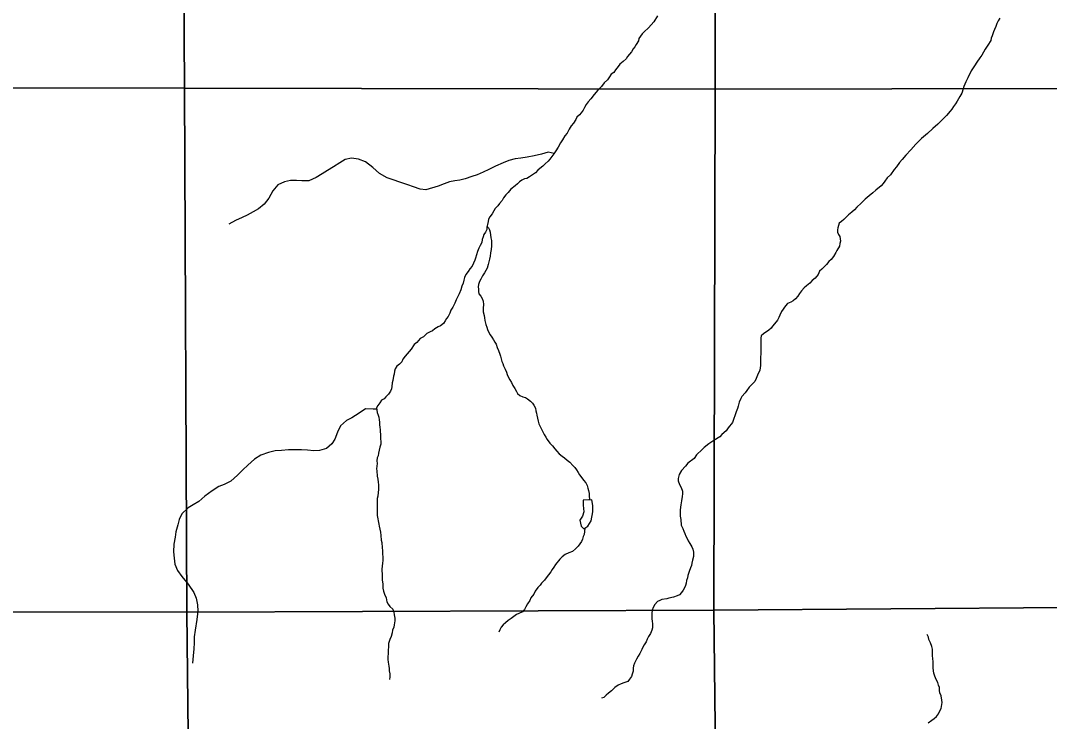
# Model space of a CAD drawing. Extents: x -21.1 to 50.3, y 0 to 22.1.
# Drawn here: x -17.599 to -15.609, y 19.395 to 20.75 of the extents above; entities that cross this region are included whole.
import ezdxf

# ---------------------------------------------------------------- set-up
doc = ezdxf.new("R2010")
doc.units = 0
for name, color, linetype in [('GM_X_Minor_Lake', 7, 'Continuous'), ('GM_X_Minor_River', 7, 'Continuous'), ('GM_X_Section', 7, 'Continuous')]:
    doc.layers.add(name, color=color, linetype=linetype)

msp = doc.modelspace()

# ---------------------------------------------------------------- linework, layer by layer
at = {"layer": 'GM_X_Minor_Lake'}
for points in [[(-16.511, 19.8225), (-16.5105, 19.8126), (-16.5097, 19.8001), (-16.5119, 19.7917), (-16.5171, 19.7837), (-16.5144, 19.7724), (-16.5095, 19.7671), (-16.5016, 19.7724), (-16.4956, 19.7824), (-16.4923, 19.7998), (-16.4924, 19.812), (-16.4939, 19.8229)], [(-16.4939, 19.8229), (-16.511, 19.8225)]]:
    msp.add_lwpolyline(points, dxfattribs=at)
at = {"layer": 'GM_X_Minor_River'}
for points in [[(-16.367, 20.7593), (-16.3741, 20.7475), (-16.3846, 20.736), (-16.3928, 20.728), (-16.3969, 20.7241), (-16.3999, 20.7199), (-16.4029, 20.715), (-16.404, 20.7108), (-16.4081, 20.7035), (-16.4107, 20.6993), (-16.4141, 20.6951), (-16.4174, 20.6894), (-16.4212, 20.6848), (-16.4253, 20.6806), (-16.4279, 20.676), (-16.4332, 20.6711), (-16.4399, 20.6657), (-16.4433, 20.6611), (-16.4485, 20.6546), (-16.4515, 20.6497), (-16.4564, 20.6462), (-16.4598, 20.6409), (-16.4639, 20.6355), (-16.4699, 20.6294), (-16.4755, 20.6225), (-16.4826, 20.6152), (-16.4893, 20.6068), (-16.4957, 20.5988), (-16.5013, 20.5927), (-16.5047, 20.5877), (-16.508, 20.582), (-16.511, 20.5767), (-16.5148, 20.5717), (-16.5181, 20.5675), (-16.523, 20.5629), (-16.5252, 20.5587), (-16.5297, 20.5518), (-16.5338, 20.5461), (-16.5379, 20.54), (-16.542, 20.5324), (-16.5461, 20.527), (-16.5506, 20.5194), (-16.5547, 20.5133), (-16.5592, 20.5049), (-16.5636, 20.498), (-16.5678, 20.4923), (-16.5715, 20.4869), (-16.5752, 20.482), (-16.5786, 20.4778), (-16.5846, 20.4728), (-16.5891, 20.4682), (-16.5944, 20.4636), (-16.5985, 20.4605), (-16.603, 20.4552), (-16.6086, 20.4513), (-16.6147, 20.4478), (-16.6199, 20.4448), (-16.6245, 20.4436), (-16.6294, 20.4413), (-16.6339, 20.4382), (-16.6376, 20.434), (-16.6425, 20.4301), (-16.6504, 20.4236), (-16.6557, 20.4175), (-16.6602, 20.4129), (-16.665, 20.4072), (-16.6673, 20.4022), (-16.6725, 20.3965), (-16.6759, 20.3915), (-16.6807, 20.3865), (-16.6837, 20.3823), (-16.6871, 20.3762), (-16.6916, 20.3705), (-16.6938, 20.3659), (-16.6945, 20.3614), (-16.696, 20.3553), (-16.6974, 20.3503), (-16.697, 20.3458), (-16.7, 20.3405), (-16.7026, 20.3363), (-16.7044, 20.3317), (-16.7059, 20.3267), (-16.707, 20.321), (-16.7099, 20.3149), (-16.7129, 20.3096), (-16.7151, 20.3031), (-16.717, 20.2967), (-16.7188, 20.2906)], [(-15.7049, 20.7547), (-15.7079, 20.7493), (-15.7105, 20.744), (-15.7127, 20.7386), (-15.7153, 20.7329), (-15.7172, 20.7284), (-15.7197, 20.7207), (-15.722, 20.7162), (-15.7223, 20.7116), (-15.7279, 20.7025), (-15.7331, 20.6948), (-15.7365, 20.6891), (-15.7398, 20.683), (-15.7436, 20.6777), (-15.7492, 20.6693), (-15.754, 20.6624), (-15.7577, 20.6567), (-15.7604, 20.6525), (-15.767, 20.6395), (-15.7708, 20.6315), (-15.7745, 20.6224), (-15.7759, 20.6178), (-15.7785, 20.6098), (-15.7822, 20.6029), (-15.7848, 20.5984), (-15.7874, 20.5942), (-15.7908, 20.5892), (-15.7945, 20.5835), (-15.7979, 20.5789), (-15.8009, 20.5747), (-15.8084, 20.5663), (-15.8125, 20.5617), (-15.8177, 20.5567), (-15.8252, 20.5498), (-15.8343, 20.5414), (-15.8451, 20.5318), (-15.8564, 20.5218), (-15.8677, 20.5111), (-15.8774, 20.5), (-15.8868, 20.4897), (-15.8939, 20.4813), (-15.8988, 20.4752), (-15.9047, 20.4668), (-15.9092, 20.4618), (-15.9163, 20.4519), (-15.9231, 20.4457), (-15.9276, 20.4396), (-15.9309, 20.4347), (-15.9347, 20.4301), (-15.9448, 20.422), (-15.9508, 20.417)], [(-16.5672, 20.4931), (-16.5782, 20.4953), (-16.5914, 20.4918), (-16.6054, 20.4882), (-16.619, 20.4855), (-16.6314, 20.4839), (-16.6424, 20.4823), (-16.6545, 20.4792), (-16.6654, 20.4749), (-16.6801, 20.4684), (-16.693, 20.4619), (-16.7039, 20.4569), (-16.716, 20.4518), (-16.7262, 20.4484), (-16.739, 20.4441), (-16.7492, 20.4414), (-16.759, 20.4398), (-16.7692, 20.4378), (-16.7798, 20.4343), (-16.7911, 20.4297), (-16.8153, 20.4227), (-16.8259, 20.4242), (-16.8392, 20.4283), (-16.8498, 20.432), (-16.8653, 20.4372), (-16.8782, 20.442), (-16.8896, 20.4457), (-16.9048, 20.454), (-16.9177, 20.4657), (-16.9318, 20.4769), (-16.9451, 20.4822), (-16.9587, 20.4836), (-16.9712, 20.4812), (-16.9817, 20.4751), (-16.9938, 20.4674), (-17.0051, 20.4598), (-17.0153, 20.4536), (-17.027, 20.4463), (-17.0413, 20.4398), (-17.0549, 20.4397), (-17.0655, 20.4404), (-17.0765, 20.4407), (-17.0882, 20.4383), (-17.101, 20.4322), (-17.1108, 20.4207), (-17.119, 20.4066), (-17.128, 20.3948), (-17.1389, 20.3856), (-17.1491, 20.3799), (-17.1608, 20.3737), (-17.1706, 20.3691), (-17.1834, 20.363), (-17.1962, 20.356)], [(-15.9508, 20.417), (-15.9576, 20.4113), (-15.9655, 20.4047), (-15.973, 20.3971), (-15.9816, 20.389), (-15.9861, 20.3841), (-15.991, 20.3795), (-15.9978, 20.3741), (-16.0023, 20.3699), (-16.0064, 20.3653), (-16.0109, 20.3611), (-16.0154, 20.3584), (-16.0169, 20.3538), (-16.018, 20.3493), (-16.0187, 20.3451), (-16.0187, 20.3405), (-16.0167, 20.3364), (-16.0144, 20.3322), (-16.0136, 20.328), (-16.0132, 20.3231), (-16.0143, 20.3186), (-16.0153, 20.3136), (-16.0202, 20.3056), (-16.0224, 20.3014), (-16.0265, 20.2934), (-16.0314, 20.2877), (-16.0359, 20.2842), (-16.0404, 20.2785), (-16.0445, 20.2739), (-16.0494, 20.2693), (-16.0535, 20.2655), (-16.0561, 20.259)], [(-16.6969, 20.3522), (-16.6936, 20.3492), (-16.6917, 20.3451), (-16.6909, 20.3409), (-16.6893, 20.3296), (-16.6884, 20.3246), (-16.688, 20.3197), (-16.6883, 20.314), (-16.689, 20.3075), (-16.6901, 20.3011), (-16.6908, 20.2946), (-16.6919, 20.2886), (-16.693, 20.2836), (-16.6944, 20.2779), (-16.6966, 20.2714), (-16.7018, 20.2623), (-16.7052, 20.2566), (-16.7085, 20.2497), (-16.7115, 20.2451), (-16.7134, 20.2398), (-16.7137, 20.2352), (-16.7133, 20.2303), (-16.7132, 20.2258), (-16.7124, 20.2212), (-16.709, 20.2171), (-16.7063, 20.2122), (-16.7039, 20.2076), (-16.7035, 20.2008), (-16.7042, 20.194), (-16.7041, 20.1868), (-16.7025, 20.1799), (-16.7017, 20.175), (-16.7009, 20.1697), (-16.6989, 20.1625), (-16.697, 20.1568), (-16.6958, 20.1527), (-16.6931, 20.147), (-16.6904, 20.1421), (-16.6877, 20.1376), (-16.6842, 20.1323), (-16.6815, 20.1281), (-16.6792, 20.124), (-16.6769, 20.1179), (-16.6745, 20.1119), (-16.6722, 20.1051), (-16.6706, 20.1009), (-16.6683, 20.0907), (-16.6659, 20.0865), (-16.6651, 20.082), (-16.6617, 20.076), (-16.6593, 20.0703), (-16.6578, 20.0657), (-16.6551, 20.0597), (-16.6524, 20.0552), (-16.6497, 20.0503), (-16.6466, 20.0442), (-16.6431, 20.0386), (-16.64, 20.0329), (-16.6377, 20.0287), (-16.6331, 20.0246), (-16.6278, 20.0224), (-16.6225, 20.0213), (-16.6183, 20.0187), (-16.6129, 20.0142), (-16.6091, 20.01), (-16.606, 20.0059), (-16.6033, 20.0006), (-16.6021, 19.9953), (-16.6013, 19.9907), (-16.6001, 19.9866), (-16.5981, 19.9752), (-16.5966, 19.9699), (-16.5935, 19.9635), (-16.5904, 19.9571), (-16.5865, 19.9495), (-16.583, 19.9442), (-16.5803, 19.9397), (-16.5753, 19.9329), (-16.57, 19.9277), (-16.5654, 19.922), (-16.5619, 19.9171), (-16.5569, 19.9122), (-16.5516, 19.9077), (-16.547, 19.9043), (-16.5417, 19.8998), (-16.5367, 19.8961), (-16.5309, 19.8897), (-16.5267, 19.8856), (-16.5237, 19.8814), (-16.5202, 19.8761), (-16.5179, 19.8716), (-16.5136, 19.8656), (-16.5102, 19.861), (-16.5056, 19.8558), (-16.5033, 19.8509), (-16.5017, 19.8459), (-16.5005, 19.8414), (-16.4993, 19.8353), (-16.4989, 19.8296), (-16.4988, 19.8251), (-16.4991, 19.8228)], [(-16.7188, 20.2906), (-16.7206, 20.2864), (-16.7232, 20.2811), (-16.7255, 20.2753), (-16.73, 20.2696), (-16.7333, 20.265), (-16.7374, 20.2589), (-16.7404, 20.2528), (-16.7419, 20.2479), (-16.7429, 20.2422), (-16.7455, 20.2365), (-16.7477, 20.2292), (-16.7507, 20.2212), (-16.7562, 20.2098), (-16.7588, 20.2033), (-16.7629, 20.1957), (-16.767, 20.1896), (-16.7689, 20.1839), (-16.7718, 20.1778), (-16.7748, 20.1736), (-16.7778, 20.169), (-16.7812, 20.164), (-16.7868, 20.1598), (-16.791, 20.1575), (-16.7977, 20.1537), (-16.8023, 20.1502), (-16.8064, 20.1483), (-16.8132, 20.1448), (-16.8199, 20.1383), (-16.826, 20.1352), (-16.8327, 20.1272), (-16.8376, 20.1233), (-16.8432, 20.1142), (-16.8511, 20.1057), (-16.8552, 20.1008), (-16.8593, 20.0954), (-16.8615, 20.0901), (-16.866, 20.0855), (-16.8709, 20.0817), (-16.8746, 20.0767), (-16.8757, 20.0718), (-16.8764, 20.0664), (-16.8775, 20.0622), (-16.879, 20.0539), (-16.88, 20.0493), (-16.8807, 20.0425), (-16.8818, 20.0379), (-16.8837, 20.0334), (-16.8874, 20.0276), (-16.8927, 20.0226), (-16.8956, 20.0184), (-16.9005, 20.0157), (-16.9039, 20.0108), (-16.9076, 20.0054), (-16.9102, 20.0009), (-16.9098, 19.9967), (-16.9094, 19.9918), (-16.9071, 19.9869), (-16.9059, 19.9827), (-16.9051, 19.9778), (-16.9047, 19.9736), (-16.9046, 19.9683), (-16.9038, 19.9634), (-16.9034, 19.9584), (-16.9025, 19.9463), (-16.9023, 19.9307), (-16.9038, 19.9247), (-16.9067, 19.9132), (-16.9074, 19.9083), (-16.9093, 19.9041), (-16.9096, 19.8984), (-16.9095, 19.8935), (-16.9099, 19.8882), (-16.9102, 19.8832), (-16.9101, 19.8791), (-16.9093, 19.8692), (-16.9081, 19.8628), (-16.9073, 19.8571), (-16.9068, 19.8522), (-16.9064, 19.848), (-16.9068, 19.843), (-16.9075, 19.8373), (-16.9081, 19.8305), (-16.9089, 19.826), (-16.9092, 19.818), (-16.9095, 19.813), (-16.9093, 19.7967), (-16.9089, 19.7926), (-16.9081, 19.7865), (-16.9073, 19.7823), (-16.9057, 19.7763), (-16.9053, 19.7721), (-16.9041, 19.7664), (-16.9029, 19.7604), (-16.9021, 19.7543), (-16.9012, 19.7452), (-16.9004, 19.7407), (-16.8996, 19.7304), (-16.8991, 19.7251), (-16.8987, 19.7179), (-16.8982, 19.713)], [(-16.0561, 20.259), (-16.0621, 20.2521), (-16.0677, 20.2471), (-16.0726, 20.2421), (-16.0786, 20.2372), (-16.0831, 20.2329), (-16.0884, 20.2276), (-16.0925, 20.2219), (-16.0955, 20.2169), (-16.1003, 20.2119), (-16.1048, 20.2081), (-16.1094, 20.2054), (-16.1154, 20.2027), (-16.1195, 20.1981), (-16.127, 20.1874), (-16.1307, 20.1805), (-16.1322, 20.1756), (-16.1352, 20.1706), (-16.1408, 20.1634), (-16.1449, 20.1592), (-16.1471, 20.155), (-16.152, 20.1511), (-16.1618, 20.1442), (-16.1667, 20.14), (-16.167, 20.1358), (-16.1669, 20.1244), (-16.1672, 20.1199), (-16.1671, 20.11), (-16.1675, 20.1047), (-16.1678, 20.0998), (-16.1677, 20.0941), (-16.168, 20.0831), (-16.1687, 20.0781), (-16.1694, 20.0739), (-16.1735, 20.064), (-16.1764, 20.0576), (-16.1787, 20.0522), (-16.1828, 20.0484), (-16.1899, 20.0407), (-16.194, 20.0346), (-16.1974, 20.0301), (-16.2041, 20.0232), (-16.2056, 20.019), (-16.209, 20.0121), (-16.2111, 20.0041), (-16.2126, 19.9996), (-16.2148, 19.9935), (-16.2167, 19.9878), (-16.22, 19.9786), (-16.2222, 19.9729), (-16.2304, 19.9622), (-16.2342, 19.9565), (-16.2424, 19.9492), (-16.2465, 19.945), (-16.2582, 19.9381), (-16.268, 19.9315), (-16.277, 19.9246), (-16.2808, 19.9204), (-16.2913, 19.9104), (-16.2961, 19.9032), (-16.3082, 19.894), (-16.313, 19.8882), (-16.3205, 19.8798), (-16.3254, 19.8718), (-16.3272, 19.8642), (-16.3268, 19.86), (-16.3244, 19.8525), (-16.321, 19.8468), (-16.3186, 19.84), (-16.3186, 19.8347), (-16.3193, 19.8294), (-16.3207, 19.8214), (-16.3218, 19.8134), (-16.3225, 19.8092), (-16.3232, 19.8032), (-16.3231, 19.7918), (-16.3218, 19.7849), (-16.321, 19.7743), (-16.3179, 19.7675), (-16.3163, 19.7622), (-16.314, 19.7577), (-16.312, 19.7528), (-16.3094, 19.7486), (-16.3078, 19.7437), (-16.3043, 19.7388), (-16.3005, 19.7324), (-16.2989, 19.7279), (-16.2977, 19.7222), (-16.2976, 19.7138), (-16.2995, 19.7066), (-16.3009, 19.7005), (-16.3016, 19.696), (-16.3035, 19.6914), (-16.3057, 19.6842), (-16.3082, 19.6769), (-16.3093, 19.672), (-16.3108, 19.6674), (-16.3119, 19.6621), (-16.313, 19.6572), (-16.3148, 19.653), (-16.3171, 19.6484)], [(-16.91, 19.9983), (-16.917, 19.9987), (-16.9317, 19.999), (-16.9441, 19.991), (-16.9585, 19.9814), (-16.9683, 19.9768), (-16.9799, 19.9665), (-16.9859, 19.9539), (-16.9911, 19.9406), (-16.9967, 19.9311), (-17.0069, 19.9227), (-17.0209, 19.9188), (-17.0318, 19.9179), (-17.0439, 19.919), (-17.0557, 19.9197), (-17.0697, 19.9199), (-17.0806, 19.9195), (-17.0939, 19.9186), (-17.1064, 19.9178), (-17.1196, 19.9147), (-17.1343, 19.9097), (-17.1464, 19.902), (-17.1591, 19.8901), (-17.1689, 19.881), (-17.1791, 19.8707), (-17.1919, 19.8592), (-17.2054, 19.853), (-17.2156, 19.8488), (-17.2284, 19.8407), (-17.2428, 19.8304), (-17.2544, 19.8201), (-17.265, 19.8132), (-17.2748, 19.8078), (-17.2868, 19.7963), (-17.292, 19.7853), (-17.295, 19.7747), (-17.2983, 19.761), (-17.2997, 19.7507), (-17.3027, 19.7371), (-17.303, 19.7223), (-17.3018, 19.7101), (-17.3005, 19.6988), (-17.2952, 19.6863), (-17.2871, 19.6746), (-17.2749, 19.6599), (-17.2635, 19.6436), (-17.2593, 19.6327), (-17.2565, 19.6202), (-17.2561, 19.608), (-17.2578, 19.5917), (-17.2615, 19.5712), (-17.2629, 19.5579), (-17.2632, 19.5465), (-17.2639, 19.5351), (-17.265, 19.5215), (-17.2664, 19.5071)], [(-16.5074, 19.7685), (-16.5084, 19.7616), (-16.5091, 19.7563), (-16.5106, 19.7521), (-16.5121, 19.7468), (-16.5143, 19.7426), (-16.5173, 19.738), (-16.5206, 19.7338), (-16.5259, 19.7285), (-16.5315, 19.7235), (-16.5383, 19.7204), (-16.5455, 19.7173), (-16.5511, 19.7127), (-16.556, 19.7085), (-16.5642, 19.6978), (-16.5676, 19.6932), (-16.571, 19.6882), (-16.5736, 19.6836), (-16.5777, 19.6779), (-16.5822, 19.6722), (-16.5859, 19.668), (-16.5915, 19.6622), (-16.5938, 19.658), (-16.5987, 19.6534), (-16.6035, 19.6466), (-16.6061, 19.6409), (-16.6117, 19.6336), (-16.6139, 19.6286), (-16.6184, 19.6221), (-16.6214, 19.6164), (-16.624, 19.6111), (-16.6281, 19.6065), (-16.6353, 19.6034), (-16.6398, 19.6011), (-16.6447, 19.5972), (-16.65, 19.5938), (-16.6556, 19.5899), (-16.6612, 19.585), (-16.6658, 19.5811), (-16.6695, 19.5769), (-16.6717, 19.572), (-16.6736, 19.5674)], [(-16.8982, 19.713), (-16.8985, 19.7054), (-16.8989, 19.7012), (-16.8996, 19.6944), (-16.8999, 19.6894), (-16.8998, 19.6761), (-16.8993, 19.6678), (-16.8985, 19.6606), (-16.898, 19.6523), (-16.8972, 19.6462), (-16.8949, 19.6409), (-16.8921, 19.6337), (-16.8902, 19.6261), (-16.8878, 19.6216), (-16.8844, 19.6167), (-16.879, 19.6118), (-16.8771, 19.6062), (-16.8763, 19.6009), (-16.8751, 19.5944), (-16.875, 19.5891), (-16.8761, 19.5815), (-16.8772, 19.5766), (-16.8794, 19.5708), (-16.8805, 19.5659), (-16.8823, 19.5591), (-16.8849, 19.5533), (-16.8863, 19.5492), (-16.8871, 19.545), (-16.8874, 19.5389), (-16.8877, 19.5324), (-16.888, 19.5252), (-16.8883, 19.5199), (-16.8886, 19.5142), (-16.8882, 19.5089), (-16.8866, 19.5013), (-16.8862, 19.4968), (-16.8858, 19.4922), (-16.885, 19.4866), (-16.8849, 19.4805), (-16.8852, 19.4759)], [(-16.3171, 19.6484), (-16.3204, 19.6442), (-16.3242, 19.6396), (-16.3291, 19.6377), (-16.3359, 19.6349), (-16.3449, 19.633), (-16.3491, 19.6318), (-16.3586, 19.6302), (-16.3627, 19.6286), (-16.3672, 19.6267), (-16.3725, 19.6209), (-16.3754, 19.6149), (-16.3773, 19.6095), (-16.378, 19.6038), (-16.3783, 19.5989), (-16.3783, 19.5932), (-16.3775, 19.5883), (-16.3766, 19.5833), (-16.3769, 19.5758), (-16.378, 19.5712), (-16.3806, 19.5647), (-16.3847, 19.559), (-16.387, 19.5537), (-16.3888, 19.5487), (-16.3929, 19.5426), (-16.3955, 19.538), (-16.3974, 19.5338), (-16.4015, 19.5258), (-16.4044, 19.5205), (-16.4078, 19.5151), (-16.4115, 19.5071), (-16.4133, 19.5018), (-16.4141, 19.4976), (-16.4144, 19.4919), (-16.4158, 19.4859), (-16.4173, 19.4817), (-16.421, 19.4763), (-16.4244, 19.4721), (-16.432, 19.469), (-16.4372, 19.4674), (-16.4429, 19.4644), (-16.4493, 19.4601), (-16.4557, 19.454), (-16.4617, 19.4494), (-16.4662, 19.4456), (-16.4711, 19.441), (-16.4752, 19.4398)], [(-15.8434, 19.392), (-15.8367, 19.397), (-15.8318, 19.4004), (-15.8276, 19.4043), (-15.8239, 19.4092), (-15.8217, 19.4138), (-15.8187, 19.4195), (-15.8176, 19.4237), (-15.8165, 19.4309), (-15.817, 19.4355), (-15.8186, 19.4438), (-15.8209, 19.4499), (-15.8217, 19.4544), (-15.8218, 19.4605), (-15.8233, 19.4646), (-15.8249, 19.4696), (-15.8288, 19.4767), (-15.8315, 19.4839), (-15.8323, 19.4881), (-15.8339, 19.4979), (-15.8336, 19.5029), (-15.8336, 19.5105), (-15.8345, 19.5158), (-15.8353, 19.5218), (-15.8354, 19.5343), (-15.8362, 19.5393), (-15.8393, 19.5468), (-15.8424, 19.5529), (-15.8432, 19.5578), (-15.8452, 19.5627)]]:
    msp.add_lwpolyline(points, dxfattribs=at)
at = {"layer": 'GM_X_Section'}
for points in [[(-17.2882, 21.6307), (-17.2821, 20.6195), (-18.3115, 20.6204), (-18.3198, 21.6255), (-18.2664, 21.6252)], [(-16.2592, 21.6354), (-16.2535, 21.6355), (-16.2553, 20.617), (-17.2821, 20.6195), (-17.2882, 21.6307), (-17.2662, 21.6301)], [(-15.2438, 21.6396), (-15.2347, 21.6397), (-15.2312, 20.6195), (-16.2553, 20.617), (-16.2535, 21.6355)], [(-18.3115, 20.6204), (-17.2821, 20.6195), (-17.2775, 19.6061), (-18.3069, 19.6078)], [(-17.2821, 20.6195), (-16.2553, 20.617), (-16.2579, 19.6096), (-17.2775, 19.6061)], [(-16.2553, 20.617), (-15.2312, 20.6195), (-15.2309, 19.6177), (-16.2579, 19.6096)], [(-18.3069, 19.6078), (-17.2775, 19.6061), (-17.2665, 18.6007), (-17.9021, 18.5987), (-18.2884, 18.6081)], [(-17.2775, 19.6061), (-16.2579, 19.6096), (-16.2462, 18.605), (-17.2665, 18.6007)], [(-16.2579, 19.6096), (-15.2309, 19.6177), (-15.2218, 18.6142), (-16.2462, 18.605)]]:
    msp.add_lwpolyline(points, close=True, dxfattribs=at)

doc.saveas('drawing.dxf')
